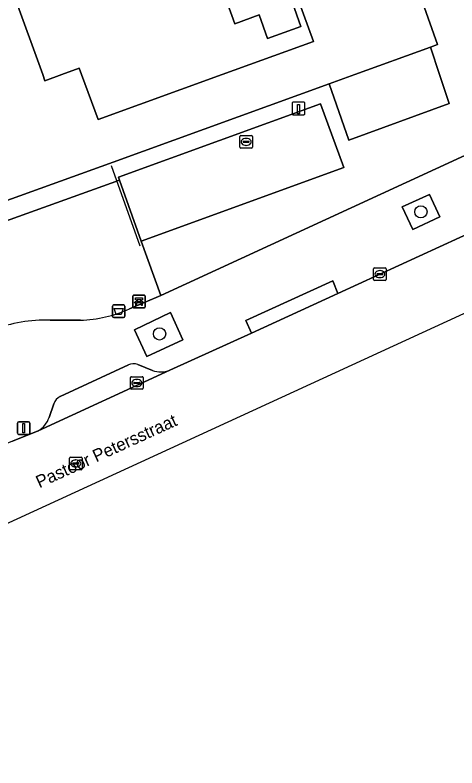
# Model space of a CAD drawing. Extents: x 160377 to 161131, y 383938 to 384853.
# Drawn here: x 160950.5 to 160985.8, y 383944.7 to 384004.7 of the extents above; entities that cross this region are included whole.
import ezdxf

# ---------------------------------------------------------------- set-up
doc = ezdxf.new("R2010")
doc.units = 0
for name, color, linetype in [('IMGEO_Afvalbak', 7, 'Continuous'), ('IMGEO_Bank', 7, 'Continuous'), ('IMGEO_Boom', 7, 'Continuous'), ('IMGEO_Erf', 7, 'Continuous'), ('IMGEO_Groenvoorziening', 7, 'Continuous'), ('IMGEO_Hek', 7, 'Continuous'), ('IMGEO_Kolk', 7, 'Continuous'), ('IMGEO_Laadpaal', 7, 'Continuous'), ('IMGEO_Lichtmast', 7, 'Continuous'), ('IMGEO_Openbare_ruimte_label', 7, 'Continuous'), ('IMGEO_Pand', 7, 'Continuous'), ('IMGEO_Pand_overbouw', 7, 'Continuous'), ('IMGEO_Parkeervlak_open', 7, 'Continuous'), ('IMGEO_Rijbaan_lokaal_open', 7, 'Continuous'), ('IMGEO_Rioolput', 7, 'Continuous'), ('IMGEO_Voetpad_open', 7, 'Continuous')]:
    doc.layers.add(name, color=color, linetype=linetype)

msp = doc.modelspace()

# ---------------------------------------------------------------- linework, layer by layer
at = {"layer": 'IMGEO_Afvalbak'}
for p, q in [((160958.316, 383980.73), (160958.316, 383981.53)), ((160958.316, 383981.53), (160958.316, 383980.73)), ((160958.416, 383981.63), (160959.206, 383981.63)), ((160959.206, 383981.63), (160958.416, 383981.63)), ((160959.306, 383981.53), (160959.306, 383980.73)), ((160959.306, 383980.73), (160959.306, 383981.53)), ((160959.206, 383980.63), (160958.416, 383980.63)), ((160958.416, 383980.63), (160959.206, 383980.63))]:
    msp.add_line(p, q, dxfattribs=at)
msp.add_lwpolyline([(160958.459, 383981.344), (160959.163, 383981.344), (160959.014, 383980.874), (160958.608, 383980.874), (160958.459, 383981.344)], dxfattribs=at)
for centre, start, end in [((160958.416, 383981.53), 90, 180), ((160958.416, 383981.53), 90, 180), ((160959.206, 383981.53), 0, 90), ((160959.206, 383981.53), 360, 90), ((160958.416, 383980.73), 180, 270), ((160958.416, 383980.73), 180, 270), ((160959.206, 383980.73), 270, 0), ((160959.206, 383980.73), 270, 0)]:
    msp.add_arc(centre, 0.1, start, end, dxfattribs=at)
at = {"layer": 'IMGEO_Bank'}
for p, q in [((160959.936, 383981.485), (160959.936, 383982.326)), ((160959.936, 383982.326), (160959.936, 383981.485)), ((160960.011, 383982.41), (160960.852, 383982.41)), ((160960.852, 383982.41), (160960.011, 383982.41)), ((160960.936, 383982.335), (160960.936, 383981.494)), ((160960.936, 383981.494), (160960.936, 383982.335)), ((160960.633, 383981.808), (160960.24, 383981.808)), ((160960.245, 383981.916), (160960.245, 383982.022)), ((160960.289, 383982.022), (160960.289, 383981.916)), ((160960.577, 383982.028), (160960.295, 383982.028)), ((160960.295, 383981.91), (160960.577, 383981.91)), ((160960.583, 383981.916), (160960.583, 383982.022)), ((160960.627, 383982.022), (160960.627, 383981.916)), ((160960.861, 383981.41), (160960.02, 383981.41)), ((160960.02, 383981.41), (160960.861, 383981.41))]:
    msp.add_line(p, q, dxfattribs=at)
for points in [[(160960.239, 383982.028), (160960.153, 383982.028), (160960.153, 383982.189), (160960.716, 383982.189), (160960.716, 383982.028), (160960.633, 383982.028)], [(160960.183, 383981.808), (160960.041, 383981.808), (160960.153, 383981.91), (160960.239, 383981.91)], [(160960.233, 383981.801), (160960.233, 383981.594), (160960.19, 383981.594), (160960.19, 383981.801)], [(160960.633, 383981.91), (160960.716, 383981.91), (160960.828, 383981.808), (160960.689, 383981.808)], [(160960.683, 383981.801), (160960.683, 383981.594), (160960.639, 383981.594), (160960.639, 383981.801)]]:
    msp.add_lwpolyline(points, dxfattribs=at)
for centre, radius, start, end in [((160960.014, 383982.332), 0.0779, 92.4484, 184.28452), ((160960.014, 383982.332), 0.0779, 92.4484, 184.28452), ((160960.858, 383982.332), 0.0779, 2.4484, 94.28452), ((160960.858, 383982.332), 0.0779, 2.4484, 94.28452), ((160960.014, 383981.488), 0.0779, 182.4484, 274.28452), ((160960.014, 383981.488), 0.0779, 182.4484, 274.28452), ((160960.183, 383981.801), 0.00671, 2.89567, 87.10433), ((160960.24, 383981.801), 0.00671, 92.89567, 177.10433), ((160960.238, 383982.021), 0.00671, 2.89567, 87.10433), ((160960.238, 383981.917), 0.00671, 272.89567, 357.10433), ((160960.295, 383982.021), 0.00671, 92.89567, 177.10433), ((160960.295, 383981.917), 0.00671, 182.89567, 267.10433), ((160960.577, 383982.021), 0.00671, 2.89567, 87.10433), ((160960.577, 383981.917), 0.00671, 272.89567, 357.10433), ((160960.634, 383982.021), 0.00671, 92.89567, 177.10433), ((160960.634, 383981.917), 0.00671, 182.89567, 267.10433), ((160960.632, 383981.801), 0.00671, 2.89567, 87.10433), ((160960.689, 383981.801), 0.00671, 92.89567, 177.10433), ((160960.858, 383981.488), 0.0779, 272.4484, 4.28452), ((160960.858, 383981.488), 0.0779, 272.4484, 4.28452)]:
    msp.add_arc(centre, radius, start, end, dxfattribs=at)
at = {"layer": 'IMGEO_Boom'}
for centre in [(160982.933, 383989.056), (160962.075, 383979.326)]:
    msp.add_circle(centre, 0.489, dxfattribs=at)
at = {"layer": 'IMGEO_Erf'}
for points in [[(160934.651, 383982.882), (160958.879, 383991.594), (160958.8, 383991.816), (160974.926, 383997.67), (160976.777, 383992.58), (160960.609, 383986.714), (160962.162, 383982.398), (160994.936, 383997.455), (160993.385, 384000), (160946.315, 384075.646)], [(160972.678, 384005.725), (160973.359, 384003.844), (160970.698, 384002.881), (160970.017, 384004.761), (160968.071, 384004.056), (160954.564, 384041.501)], [(160885.303, 384007.097), (160887.007, 384004.357), (160891.169, 384006.921), (160895.48, 384000), (160901.823, 383989.818), (160904.071, 383991.206), (160907.739, 383989.957), (160908.639, 383987.488), (160927.586, 383994.29), (160928.046, 383993.07), (160931.098, 383994.168), (160929.431, 383998.775), (160932.817, 384000), (160950.451, 384006.379), (160952.748, 384000), (160952.927, 383999.503), (160954.279, 384000), (160955.666, 384000.51), (160955.853, 384000), (160957.167, 383996.409), (160967.071, 384000), (160974.349, 384002.639), (160973.167, 384005.902)], [(160983.05, 384005.78), (160984.272, 384002.396), (160983.713, 384002.193), (160984.427, 384000), (160985.18, 383997.688), (160977.171, 383994.773), (160975.611, 383999.256), (160958.376, 383993.007), (160934.661, 383984.48)]]:
    msp.add_lwpolyline(points, dxfattribs=at)
at = {"layer": 'IMGEO_Groenvoorziening'}
for points in [[(160959.669, 383981.332), (160962.162, 383982.398), (160960.609, 383986.714), (160958.879, 383991.594), (160934.651, 383982.882), (160935.911, 383979.399), (160912.378, 383970.889), (160913.618, 383967.508), (160913.799, 383967.125), (160948.774, 383979.638)], [(160953.343, 383980.42), (160955.757, 383980.418)]]:
    msp.add_lwpolyline(points, dxfattribs=at)
for points in [[(160982.302, 383987.662), (160984.453, 383988.651), (160983.622, 383990.437), (160981.452, 383989.456)], [(160961.059, 383977.533), (160963.941, 383978.843), (160962.946, 383981.019), (160960.08, 383979.652)]]:
    msp.add_lwpolyline(points, close=True, dxfattribs=at)
for centre, radius, start, end in [((160955.492, 383990.383), 9.968, 271.52583, 294.77555), ((160952.946, 383968.998), 11.429, 88.01179, 111.41273)]:
    msp.add_arc(centre, radius, start, end, dxfattribs=at)
at = {"layer": 'IMGEO_Hek'}
msp.add_lwpolyline([(160958.21, 383992.761), (160960.49, 383986.343)], dxfattribs=at)
at = {"layer": 'IMGEO_Kolk'}
for p, q in [((160979.163, 383983.663), (160979.163, 383984.515)), ((160979.238, 383984.589), (160980.09, 383984.589)), ((160980.164, 383984.515), (160980.164, 383983.663)), ((160979.422, 383984.083), (160979.422, 383984.095)), ((160979.86, 383984.046), (160979.462, 383984.046)), ((160979.465, 383984.132), (160979.863, 383984.132)), ((160979.651, 383984.369), (160979.676, 383984.369)), ((160979.906, 383984.095), (160979.906, 383984.083)), ((160980.09, 383983.589), (160979.238, 383983.589)), ((160979.674, 383983.809), (160979.649, 383983.809)), ((160959.756, 383974.985), (160959.756, 383975.837)), ((160959.831, 383975.911), (160960.683, 383975.911)), ((160960.058, 383975.454), (160960.456, 383975.454)), ((160960.244, 383975.691), (160960.269, 383975.691)), ((160960.757, 383975.837), (160960.757, 383974.985)), ((160960.683, 383974.911), (160959.831, 383974.911)), ((160960.015, 383975.405), (160960.015, 383975.417)), ((160960.453, 383975.368), (160960.055, 383975.368)), ((160960.267, 383975.131), (160960.242, 383975.131)), ((160960.499, 383975.417), (160960.499, 383975.405))]:
    msp.add_line(p, q, dxfattribs=at)
for points in [[(160979.163, 383983.663), (160979.163, 383984.515)], [(160979.238, 383984.589), (160980.09, 383984.589)], [(160980.164, 383984.515), (160980.164, 383983.663)], [(160980.09, 383983.589), (160979.238, 383983.589)], [(160959.756, 383974.985), (160959.756, 383975.837)], [(160959.831, 383975.911), (160960.683, 383975.911)], [(160960.757, 383975.837), (160960.757, 383974.985)], [(160960.683, 383974.911), (160959.831, 383974.911)]]:
    msp.add_lwpolyline(points, dxfattribs=at)
for centre, radius, start, end in [((160979.24, 383984.513), 0.0765, 91.55205, 178.44795), ((160979.24, 383984.513), 0.0765, 91.55205, 178.44795), ((160980.088, 383984.513), 0.0765, 1.55205, 88.44795), ((160980.088, 383984.513), 0.0765, 1.55205, 88.44795), ((160979.462, 383984.092), 0.0403, 85.87752, 175.75265), ((160979.459, 383984.082), 0.0366, 178.93798, 274.71019), ((160979.863, 383984.089), 0.043, 264.86636, 352.45326), ((160979.867, 383984.094), 0.0386, 1.73085, 96.63898), ((160979.24, 383983.665), 0.0765, 181.55205, 268.44795), ((160979.24, 383983.665), 0.0765, 181.55205, 268.44795), ((160980.088, 383983.665), 0.0765, 271.55205, 358.44795), ((160980.088, 383983.665), 0.0765, 271.55205, 358.44795), ((160959.833, 383975.835), 0.0765, 91.55205, 178.44795), ((160959.833, 383975.835), 0.0765, 91.55205, 178.44795), ((160960.055, 383975.414), 0.0403, 85.87752, 175.75265), ((160960.46, 383975.416), 0.0386, 1.73085, 96.63898), ((160960.681, 383975.835), 0.0765, 1.55205, 88.44795), ((160960.681, 383975.835), 0.0765, 1.55205, 88.44795), ((160959.833, 383974.987), 0.0765, 181.55205, 268.44795), ((160959.833, 383974.987), 0.0765, 181.55205, 268.44795), ((160960.052, 383975.404), 0.0366, 178.93798, 274.71019), ((160960.456, 383975.411), 0.043, 264.86636, 352.45326), ((160960.681, 383974.987), 0.0765, 271.55205, 358.44795), ((160960.681, 383974.987), 0.0765, 271.55205, 358.44795)]:
    msp.add_arc(centre, radius, start, end, dxfattribs=at)
for centre, major_axis, ratio, start_param, end_param in [((160979.65, 383984.089), (-0.387, 0.002), 0.722429, 4.712389, 7.853982), ((160979.675, 383984.089), (-0.39, 0.002), 0.717154, 1.570796, 4.712389), ((160960.243, 383975.411), (-0.387, 0.002), 0.722429, 4.712389, 7.853982), ((160960.268, 383975.411), (-0.39, 0.002), 0.717154, 1.570796, 4.712389)]:
    msp.add_ellipse(centre, major_axis=major_axis, ratio=ratio, start_param=start_param, end_param=end_param, dxfattribs=at)
at = {"layer": 'IMGEO_Laadpaal'}
for p, q in [((160972.665, 383997.716), (160972.665, 383996.875)), ((160972.665, 383997.716), (160972.665, 383996.875)), ((160973.581, 383997.8), (160972.74, 383997.8)), ((160973.581, 383997.8), (160972.74, 383997.8)), ((160973.665, 383996.884), (160973.665, 383997.725)), ((160973.665, 383996.884), (160973.665, 383997.725)), ((160972.749, 383996.8), (160973.59, 383996.8)), ((160972.749, 383996.8), (160973.59, 383996.8))]:
    msp.add_line(p, q, dxfattribs=at)
msp.add_lwpolyline([(160973.08, 383997.613), (160973.24, 383997.613), (160973.24, 383996.88), (160973.08, 383996.88), (160973.08, 383997.613)], dxfattribs=at)
for centre, start, end in [((160972.743, 383997.722), 92.4484, 184.28452), ((160972.743, 383997.722), 92.4484, 184.28452), ((160973.587, 383997.722), 2.4484, 94.28452), ((160973.587, 383997.722), 2.4484, 94.28452), ((160972.743, 383996.878), 182.4484, 274.28452), ((160972.743, 383996.878), 182.4484, 274.28452), ((160973.587, 383996.878), 272.4484, 4.28452), ((160973.587, 383996.878), 272.4484, 4.28452)]:
    msp.add_arc(centre, 0.0779, start, end, dxfattribs=at)
at = {"layer": 'IMGEO_Lichtmast'}
for p, q in [((160950.731, 383971.414), (160950.731, 383972.214)), ((160950.731, 383972.214), (160950.731, 383971.414)), ((160950.831, 383972.314), (160951.621, 383972.314)), ((160951.621, 383972.314), (160950.831, 383972.314)), ((160951.721, 383972.214), (160951.721, 383971.414)), ((160951.721, 383971.414), (160951.721, 383972.214)), ((160951.621, 383971.314), (160950.831, 383971.314)), ((160950.831, 383971.314), (160951.621, 383971.314))]:
    msp.add_line(p, q, dxfattribs=at)
msp.add_lwpolyline([(160951.151, 383972.189), (160951.301, 383972.189), (160951.301, 383971.439), (160951.151, 383971.439), (160951.151, 383972.189)], dxfattribs=at)
for centre, start, end in [((160950.831, 383972.214), 90, 180), ((160950.831, 383972.214), 90, 180), ((160951.621, 383972.214), 0, 90), ((160951.621, 383972.214), 360, 90), ((160950.831, 383971.414), 180, 270), ((160950.831, 383971.414), 180, 270), ((160951.621, 383971.414), 270, 0), ((160951.621, 383971.414), 270, 0)]:
    msp.add_arc(centre, 0.1, start, end, dxfattribs=at)
at = {"layer": 'IMGEO_Pand'}
for points in [[(160954.564, 384041.501), (160968.071, 384004.056), (160970.017, 384004.761), (160970.698, 384002.881), (160973.359, 384003.844), (160972.678, 384005.725)], [(160973.167, 384005.902), (160974.349, 384002.639), (160967.071, 384000), (160957.167, 383996.409), (160955.853, 384000), (160955.666, 384000.51), (160954.279, 384000), (160952.927, 383999.503), (160952.748, 384000), (160950.451, 384006.379), (160932.817, 384000), (160929.431, 383998.775), (160931.098, 383994.168), (160934.233, 383985.666), (160934.661, 383984.48), (160958.376, 383993.007), (160975.611, 383999.256), (160977.663, 384000), (160983.713, 384002.193), (160984.272, 384002.396), (160983.05, 384005.78)]]:
    msp.add_lwpolyline(points, dxfattribs=at)
at = {"layer": 'IMGEO_Pand_overbouw'}
msp.add_lwpolyline([(160983.713, 384002.193), (160977.663, 384000), (160975.611, 383999.256), (160977.171, 383994.773), (160985.18, 383997.688), (160984.427, 384000)], close=True, dxfattribs=at)
at = {"layer": 'IMGEO_Parkeervlak_open'}
msp.add_lwpolyline([(160976.777, 383992.58), (160974.926, 383997.67), (160958.8, 383991.816), (160958.879, 383991.594), (160960.609, 383986.714)], close=True, dxfattribs=at)
for points in [[(160959.58, 383976.856), (160954.14, 383974.343)], [(160961.509, 383976.419), (160960.327, 383976.878)], [(160952.387, 383971.601), (160962.893, 383976.427)], [(160953.621, 383973.745), (160953.248, 383972.671)]]:
    msp.add_lwpolyline(points, dxfattribs=at)
for centre, radius, start, end in [((160959.98, 383975.975), 0.968, 68.97605, 114.39783), ((160962.19, 383978.26), 1.963, 249.69209, 290.97028), ((160954.644, 383973.382), 1.085, 117.65086, 160.44018), ((160951.485, 383973.209), 1.844, 299.30778, 343.04684)]:
    msp.add_arc(centre, radius, start, end, dxfattribs=at)
at = {"layer": 'IMGEO_Rijbaan_lokaal_open'}
msp.add_lwpolyline([(160907.425, 383944.713), (161008.487, 383991.097), (161051.698, 384010.93), (161091.48, 384029.287), (161091.391, 384029.491), (161089.312, 384034.241), (161088.837, 384034.033), (161088.05, 384033.688), (161078.568, 384029.392), (161077.47, 384028.899), (161016.691, 384001.021), (161013.046, 383999.338), (161012.775, 383999.215), (160997.494, 383992.318), (160995.778, 383991.468), (160976.307, 383982.559), (160969.412, 383979.39), (160962.893, 383976.427), (160952.387, 383971.601), (160950.34, 383970.771), (160939.561, 383966.391), (160931.592, 383964.679)], dxfattribs=at)
at = {"layer": 'IMGEO_Rioolput'}
for p, q in [((160968.484, 383994.211), (160968.484, 383995.063)), ((160968.559, 383995.137), (160969.411, 383995.137)), ((160968.743, 383994.631), (160968.743, 383994.643)), ((160968.786, 383994.68), (160969.184, 383994.68)), ((160968.972, 383994.917), (160968.997, 383994.917)), ((160969.227, 383994.643), (160969.227, 383994.631)), ((160969.485, 383995.063), (160969.485, 383994.211)), ((160969.411, 383994.137), (160968.559, 383994.137)), ((160969.181, 383994.594), (160968.783, 383994.594)), ((160968.995, 383994.357), (160968.97, 383994.357)), ((160954.96, 383969.493), (160955.812, 383969.493)), ((160954.885, 383968.567), (160954.885, 383969.419)), ((160955.144, 383968.987), (160955.144, 383968.999)), ((160955.582, 383968.95), (160955.184, 383968.95)), ((160955.187, 383969.036), (160955.585, 383969.036)), ((160955.373, 383969.273), (160955.398, 383969.273)), ((160955.628, 383968.999), (160955.628, 383968.987)), ((160955.886, 383969.419), (160955.886, 383968.567)), ((160955.812, 383968.493), (160954.96, 383968.493)), ((160955.396, 383968.713), (160955.371, 383968.713))]:
    msp.add_line(p, q, dxfattribs=at)
for points in [[(160968.484, 383994.211), (160968.484, 383995.063)], [(160968.559, 383995.137), (160969.411, 383995.137)], [(160969.485, 383995.063), (160969.485, 383994.211)], [(160969.411, 383994.137), (160968.559, 383994.137)], [(160954.96, 383969.493), (160955.812, 383969.493)], [(160954.885, 383968.567), (160954.885, 383969.419)], [(160955.886, 383969.419), (160955.886, 383968.567)], [(160955.812, 383968.493), (160954.96, 383968.493)]]:
    msp.add_lwpolyline(points, dxfattribs=at)
for centre, radius, start, end in [((160968.561, 383995.061), 0.0765, 91.55205, 178.44795), ((160968.561, 383995.061), 0.0765, 91.55205, 178.44795), ((160968.783, 383994.64), 0.0403, 85.87752, 175.75265), ((160969.188, 383994.642), 0.0386, 1.73085, 96.63898), ((160969.409, 383995.061), 0.0765, 1.55205, 88.44795), ((160969.409, 383995.061), 0.0765, 1.55205, 88.44795), ((160968.561, 383994.213), 0.0765, 181.55205, 268.44795), ((160968.561, 383994.213), 0.0765, 181.55205, 268.44795), ((160968.78, 383994.63), 0.0366, 178.93798, 274.71019), ((160969.184, 383994.637), 0.043, 264.86636, 352.45326), ((160969.409, 383994.213), 0.0765, 271.55205, 358.44795), ((160969.409, 383994.213), 0.0765, 271.55205, 358.44795), ((160954.962, 383969.417), 0.0765, 91.55205, 178.44795), ((160954.962, 383969.417), 0.0765, 91.55205, 178.44795), ((160955.81, 383969.417), 0.0765, 1.55205, 88.44795), ((160955.81, 383969.417), 0.0765, 1.55205, 88.44795), ((160955.184, 383968.996), 0.0403, 85.87752, 175.75265), ((160955.181, 383968.986), 0.0366, 178.93798, 274.71019), ((160955.585, 383968.993), 0.043, 264.86636, 352.45326), ((160955.589, 383968.998), 0.0386, 1.73085, 96.63898), ((160954.962, 383968.569), 0.0765, 181.55205, 268.44795), ((160954.962, 383968.569), 0.0765, 181.55205, 268.44795), ((160955.81, 383968.569), 0.0765, 271.55205, 358.44795), ((160955.81, 383968.569), 0.0765, 271.55205, 358.44795)]:
    msp.add_arc(centre, radius, start, end, dxfattribs=at)
for centre, major_axis, ratio, start_param, end_param in [((160968.971, 383994.637), (-0.387, 0.002), 0.722429, 4.712389, 7.853982), ((160968.996, 383994.637), (-0.39, 0.002), 0.717154, 1.570796, 4.712389), ((160955.372, 383968.993), (-0.387, 0.002), 0.722429, 4.712389, 7.853982), ((160955.397, 383968.993), (-0.39, 0.002), 0.717154, 1.570796, 4.712389)]:
    msp.add_ellipse(centre, major_axis=major_axis, ratio=ratio, start_param=start_param, end_param=end_param, dxfattribs=at)
at = {"layer": 'IMGEO_Voetpad_open'}
for points in [[(160975.611, 383999.256), (160977.171, 383994.773), (160985.18, 383997.688), (160984.427, 384000), (160983.713, 384002.193), (160977.663, 384000)], [(160984.453, 383988.651), (160982.302, 383987.662), (160981.452, 383989.456), (160983.622, 383990.437)], [(160969.412, 383979.39), (160976.307, 383982.559), (160975.897, 383983.566), (160968.953, 383980.386)], [(160963.941, 383978.843), (160961.059, 383977.533), (160960.08, 383979.652), (160962.946, 383981.019)]]:
    msp.add_lwpolyline(points, close=True, dxfattribs=at)
for points in [[(160999.017, 383999.33), (160994.936, 383997.455), (160962.162, 383982.398), (160959.669, 383981.332)], [(160962.893, 383976.427), (160969.412, 383979.39), (160968.953, 383980.386), (160975.897, 383983.566), (160976.307, 383982.559), (160995.778, 383991.468), (160997.494, 383992.318)], [(160955.757, 383980.418), (160953.343, 383980.42)], [(160954.14, 383974.343), (160959.58, 383976.856)], [(160960.327, 383976.878), (160961.509, 383976.419)], [(160953.248, 383972.671), (160953.621, 383973.745)], [(160950.34, 383970.771), (160952.387, 383971.601)]]:
    msp.add_lwpolyline(points, dxfattribs=at)
for centre, radius, start, end in [((160955.492, 383990.383), 9.968, 271.52583, 294.77555), ((160952.946, 383968.998), 11.429, 88.01179, 111.41273), ((160959.98, 383975.975), 0.968, 68.97605, 114.39783), ((160962.19, 383978.26), 1.963, 249.69209, 290.97028), ((160954.644, 383973.382), 1.085, 117.65086, 160.44018), ((160951.485, 383973.209), 1.844, 299.30778, 343.04684)]:
    msp.add_arc(centre, radius, start, end, dxfattribs=at)

# ---------------------------------------------------------------- texts
at = {"layer": 'IMGEO_Openbare_ruimte_label'}
msp.add_text('Pastoor Petersstraat', height=1, rotation=24.51507, dxfattribs=at).set_placement((160952.481, 383967.005))

doc.saveas('drawing.dxf')
